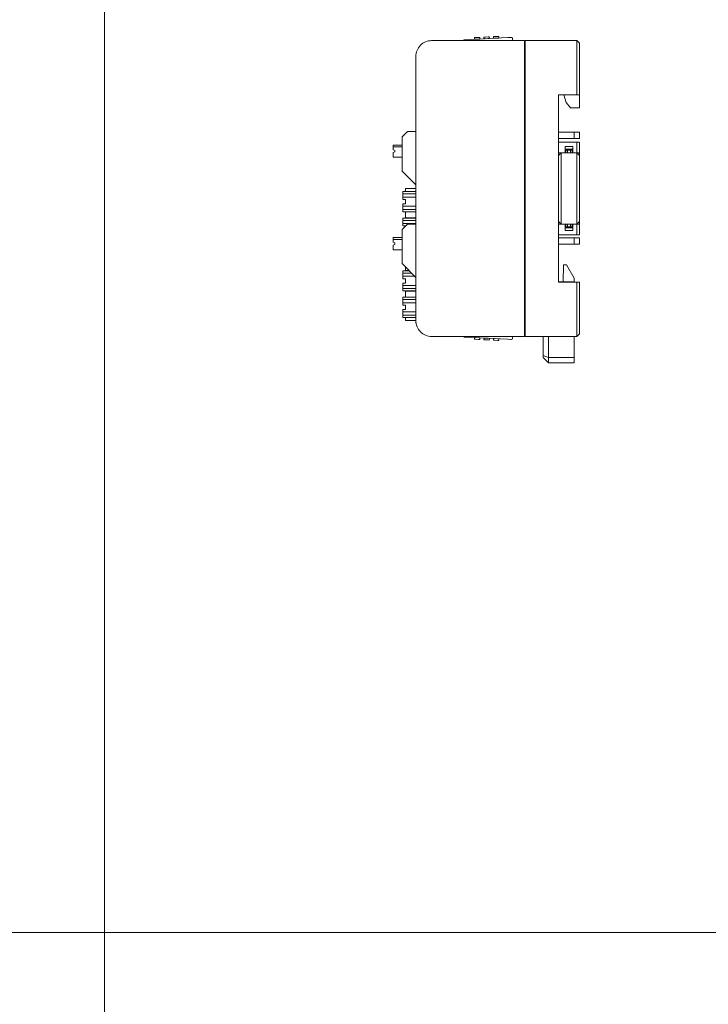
# Model space of a CAD drawing. Header units: millimetres. Extents: x -1114 to 1396, y -630 to 631.
# Tile 268 of 656: x -698 to -568, y 316 to 502. Entities that reach past the tile are written whole.
import ezdxf

# ---------------------------------------------------------------- set-up
doc = ezdxf.new("R2010")
doc.units = ezdxf.units.MM
doc.header["$MEASUREMENT"] = 0

msp = doc.modelspace()

# ---------------------------------------------------------------- linework, layer by layer
at = {"lineweight": 18}
for points, knots in [([(1038.9843, -629.7647), (1038.9843, -629.7647), (-1111.4882, -629.7647), (-1111.4882, -629.7647), (-1111.4882, -629.7647), (-1111.4882, -629.7647), (-1111.4882, 630.7883), (-1111.4882, 630.7883), (-1111.4882, 630.7883), (-1111.4882, 630.7883), (1038.9843, 630.7883), (1038.9843, 630.7883)], [0, 0, 0, 0, 0.33333333, 0.33333333, 0.33333333, 0.33333333, 0.66666667, 0.66666667, 0.66666667, 0.66666667, 1, 1, 1, 1]), ([(-620.0763, 497.9363), (-620.8719, 497.9363), (-621.635, 497.6202), (-622.1976, 497.0576), (-622.1976, 497.0576), (-622.7602, 496.495), (-623.0763, 495.7319), (-623.0763, 494.9363)], [0, 0, 0, 0, 0.5, 0.5, 0.5, 0.5, 1, 1, 1, 1]), ([(-620.0763, 497.9363), (-620.8719, 497.9363), (-621.635, 497.6202), (-622.1976, 497.0576), (-622.1976, 497.0576), (-622.7602, 496.495), (-623.0763, 495.7319), (-623.0763, 494.9363)], [0, 0, 0, 0, 0.5, 0.5, 0.5, 0.5, 1, 1, 1, 1]), ([(-613.8875, 498.0851), (-613.8882, 498.0848), (-613.8888, 498.0844), (-613.8907, 498.0834), (-613.8907, 498.0834), (-613.8927, 498.0822), (-613.896, 498.0803), (-613.9002, 498.078), (-613.9002, 498.078), (-613.9046, 498.0755), (-613.9099, 498.0724), (-613.9159, 498.069), (-613.9159, 498.069), (-613.9239, 498.0645), (-613.933, 498.0594), (-613.9428, 498.0538), (-613.9428, 498.0538), (-613.9538, 498.0475), (-613.9657, 498.0408), (-613.9781, 498.0338), (-613.9781, 498.0338), (-614.0247, 498.0073), (-614.0782, 497.977), (-614.1329, 497.946), (-614.1329, 497.946), (-614.1384, 497.9428), (-614.144, 497.9397), (-614.1496, 497.9365)], [0, 0, 0, 0, 0.14285714, 0.14285714, 0.14285714, 0.14285714, 0.28571429, 0.28571429, 0.28571429, 0.28571429, 0.42857143, 0.42857143, 0.42857143, 0.42857143, 0.57142857, 0.57142857, 0.57142857, 0.57142857, 0.71428571, 0.71428571, 0.71428571, 0.71428571, 0.85714286, 0.85714286, 0.85714286, 0.85714286, 1, 1, 1, 1]), ([(-614.1483, 497.9372), (-614.1438, 497.9397), (-614.1392, 497.9423), (-614.1347, 497.9449), (-614.1347, 497.9449), (-614.1211, 497.9526), (-614.1076, 497.9603), (-614.0941, 497.9679), (-614.0941, 497.9679), (-614.0806, 497.9756), (-614.0672, 497.9832), (-614.0541, 497.9906), (-614.0541, 497.9906), (-614.0409, 497.9981), (-614.028, 498.0054), (-614.0154, 498.0126), (-614.0154, 498.0126), (-614.0028, 498.0197), (-613.9904, 498.0267), (-613.9786, 498.0334), (-613.9786, 498.0334), (-613.9668, 498.0401), (-613.9555, 498.0465), (-613.945, 498.0525), (-613.945, 498.0525), (-613.9397, 498.0555), (-613.9346, 498.0584), (-613.9298, 498.0611), (-613.9298, 498.0611), (-613.9249, 498.0639), (-613.9203, 498.0665), (-613.916, 498.0689), (-613.916, 498.0689), (-613.9118, 498.0713), (-613.9079, 498.0736), (-613.9044, 498.0755), (-613.9044, 498.0755), (-613.9009, 498.0775), (-613.8978, 498.0793), (-613.8953, 498.0807), (-613.8953, 498.0807), (-613.8928, 498.0821), (-613.8908, 498.0832), (-613.8895, 498.084), (-613.8895, 498.084), (-613.8882, 498.0847), (-613.8874, 498.0851), (-613.8875, 498.0851)], [0, 0, 0, 0, 0.08333333, 0.08333333, 0.08333333, 0.08333333, 0.16666667, 0.16666667, 0.16666667, 0.16666667, 0.25, 0.25, 0.25, 0.25, 0.33333333, 0.33333333, 0.33333333, 0.33333333, 0.41666667, 0.41666667, 0.41666667, 0.41666667, 0.5, 0.5, 0.5, 0.5, 0.58333333, 0.58333333, 0.58333333, 0.58333333, 0.66666667, 0.66666667, 0.66666667, 0.66666667, 0.75, 0.75, 0.75, 0.75, 0.83333333, 0.83333333, 0.83333333, 0.83333333, 0.91666667, 0.91666667, 0.91666667, 0.91666667, 1, 1, 1, 1]), ([(-604.7424, 498.2641), (-604.7466, 498.3435), (-604.7821, 498.4181), (-604.8413, 498.4713), (-604.8413, 498.4713), (-604.9004, 498.5245), (-604.9783, 498.5521), (-605.0577, 498.548)], [0, 0, 0, 0, 0.5, 0.5, 0.5, 0.5, 1, 1, 1, 1]), ([(-604.7424, 498.2641), (-604.7466, 498.3435), (-604.7821, 498.4181), (-604.8413, 498.4713), (-604.8413, 498.4713), (-604.9004, 498.5245), (-604.9783, 498.5521), (-605.0577, 498.548)], [0, 0, 0, 0, 0.5, 0.5, 0.5, 0.5, 1, 1, 1, 1]), ([(-623.0763, 444.9363), (-623.0763, 444.1406), (-622.7602, 443.3775), (-622.1976, 442.8149), (-622.1976, 442.8149), (-621.635, 442.2523), (-620.8719, 441.9363), (-620.0763, 441.9363)], [0, 0, 0, 0, 0.5, 0.5, 0.5, 0.5, 1, 1, 1, 1]), ([(-623.0763, 444.9363), (-623.0763, 444.1406), (-622.7602, 443.3775), (-622.1976, 442.8149), (-622.1976, 442.8149), (-621.635, 442.2523), (-620.8719, 441.9363), (-620.0763, 441.9363)], [0, 0, 0, 0, 0.5, 0.5, 0.5, 0.5, 1, 1, 1, 1]), ([(-623.0293, 444.4075), (-623.0371, 444.4511), (-623.044, 444.4949), (-623.0498, 444.5388), (-623.0498, 444.5388), (-623.0557, 444.5827), (-623.0606, 444.6268), (-623.0645, 444.6709), (-623.0645, 444.6709), (-623.0723, 444.7591), (-623.0763, 444.8476), (-623.0763, 444.9362)], [0, 0, 0, 0, 0.33333333, 0.33333333, 0.33333333, 0.33333333, 0.66666667, 0.66666667, 0.66666667, 0.66666667, 1, 1, 1, 1]), ([(-613.8875, 441.8306), (-613.8874, 441.8306), (-613.8902, 441.8321), (-613.8952, 441.835), (-613.8952, 441.835), (-613.9003, 441.8379), (-613.9074, 441.8419), (-613.9159, 441.8467), (-613.9159, 441.8467), (-613.9201, 441.8491), (-613.9247, 441.8517), (-613.9295, 441.8545), (-613.9295, 441.8545), (-613.9344, 441.8572), (-613.9394, 441.8601), (-613.9447, 441.863), (-613.9447, 441.863), (-613.9551, 441.869), (-613.9664, 441.8754), (-613.9782, 441.8821), (-613.9782, 441.8821), (-613.99, 441.8888), (-614.0023, 441.8957), (-614.0148, 441.9028), (-614.0148, 441.9028), (-614.0273, 441.9099), (-614.0401, 441.9172), (-614.0531, 441.9245), (-614.0531, 441.9245), (-614.0598, 441.9283), (-614.0666, 441.9322), (-614.0734, 441.9361)], [0, 0, 0, 0, 0.125, 0.125, 0.125, 0.125, 0.25, 0.25, 0.25, 0.25, 0.375, 0.375, 0.375, 0.375, 0.5, 0.5, 0.5, 0.5, 0.625, 0.625, 0.625, 0.625, 0.75, 0.75, 0.75, 0.75, 0.875, 0.875, 0.875, 0.875, 1, 1, 1, 1]), ([(-614.0715, 441.9349), (-614.0389, 441.9164), (-614.0075, 441.8987), (-613.9788, 441.8824), (-613.9788, 441.8824), (-613.9663, 441.8753), (-613.9543, 441.8685), (-613.9432, 441.8622), (-613.9432, 441.8622), (-613.9334, 441.8566), (-613.9242, 441.8514), (-613.9161, 441.8468), (-613.9161, 441.8468), (-613.9071, 441.8417), (-613.8993, 441.8372), (-613.8947, 441.8346), (-613.8947, 441.8346), (-613.8905, 441.8323), (-613.889, 441.8314), (-613.8875, 441.8306)], [0, 0, 0, 0, 0.2, 0.2, 0.2, 0.2, 0.4, 0.4, 0.4, 0.4, 0.6, 0.6, 0.6, 0.6, 0.8, 0.8, 0.8, 0.8, 1, 1, 1, 1]), ([(-605.0577, 441.3678), (-604.9783, 441.3636), (-604.9004, 441.3912), (-604.8413, 441.4444), (-604.8413, 441.4444), (-604.7821, 441.4977), (-604.7466, 441.5722), (-604.7424, 441.6517)], [0, 0, 0, 0, 0.5, 0.5, 0.5, 0.5, 1, 1, 1, 1]), ([(-605.0577, 441.3678), (-604.9783, 441.3636), (-604.9004, 441.3912), (-604.8413, 441.4444), (-604.8413, 441.4444), (-604.7821, 441.4977), (-604.7466, 441.5722), (-604.7424, 441.6517)], [0, 0, 0, 0, 0.5, 0.5, 0.5, 0.5, 1, 1, 1, 1])]:
    msp.add_open_spline(points, degree=3, knots=knots, dxfattribs=at)
for points in [[(-682.0041, 630.2765), (-682.0041, 630.2765), (-682.0041, -630.2765), (-682.0041, -630.2765)], [(-620.0763, 497.9363), (-620.0763, 497.9363), (-602.4816, 497.9363), (-602.4816, 497.9363)], [(-605.6569, 498.5165), (-605.6569, 498.5165), (-613.8876, 498.0851), (-613.8876, 498.0851)], [(-613.8875, 498.0851), (-613.8875, 498.0851), (-613.8876, 498.0851), (-613.8876, 498.0851)], [(-613.8875, 498.0851), (-613.8875, 498.0851), (-605.6569, 498.5165), (-605.6569, 498.5165)], [(-611.7798, 498.5146), (-611.7798, 498.5146), (-611.9796, 498.5042), (-611.9796, 498.5042)], [(-611.9629, 498.186), (-611.9629, 498.186), (-611.9796, 498.5042), (-611.9796, 498.5042)], [(-611.9629, 498.186), (-611.9629, 498.186), (-611.9796, 498.5042), (-611.9796, 498.5042)], [(-611.9629, 498.186), (-611.9629, 498.186), (-611.7631, 498.1965), (-611.7631, 498.1965)], [(-611.9629, 498.186), (-611.9629, 498.186), (-611.9629, 498.186), (-611.9629, 498.186)], [(-611.1806, 498.546), (-611.1806, 498.546), (-611.7798, 498.5146), (-611.7798, 498.5146)], [(-611.7631, 498.1965), (-611.7631, 498.1965), (-611.164, 498.2279), (-611.164, 498.2279)], [(-610.9809, 498.5565), (-610.9809, 498.5565), (-611.1806, 498.546), (-611.1806, 498.546)], [(-611.164, 498.2279), (-611.164, 498.2279), (-610.9642, 498.2384), (-610.9642, 498.2384)], [(-610.9809, 498.5565), (-610.9809, 498.5565), (-610.9642, 498.2384), (-610.9642, 498.2384)], [(-610.9642, 498.2384), (-610.9642, 498.2384), (-610.9642, 498.2384), (-610.9642, 498.2384)], [(-609.9729, 498.6093), (-609.9729, 498.6093), (-610.1726, 498.5989), (-610.1726, 498.5989)], [(-610.1559, 498.2807), (-610.1559, 498.2807), (-610.1726, 498.5989), (-610.1726, 498.5989)], [(-610.1559, 498.2807), (-610.1559, 498.2807), (-610.1726, 498.5989), (-610.1726, 498.5989)], [(-610.1559, 498.2807), (-610.1559, 498.2807), (-609.9562, 498.2912), (-609.9562, 498.2912)], [(-610.1559, 498.2807), (-610.1559, 498.2807), (-610.1559, 498.2807), (-610.1559, 498.2807)], [(-609.3737, 498.6407), (-609.3737, 498.6407), (-609.9729, 498.6093), (-609.9729, 498.6093)], [(-609.9562, 498.2912), (-609.9562, 498.2912), (-609.357, 498.3226), (-609.357, 498.3226)], [(-609.174, 498.6512), (-609.174, 498.6512), (-609.3737, 498.6407), (-609.3737, 498.6407)], [(-609.1573, 498.3331), (-609.1573, 498.3331), (-609.357, 498.3226), (-609.357, 498.3226)], [(-609.174, 498.6512), (-609.174, 498.6512), (-609.1573, 498.3331), (-609.1573, 498.3331)], [(-609.1573, 498.3331), (-609.1573, 498.3331), (-609.1573, 498.3331), (-609.1573, 498.3331)], [(-608.1659, 498.704), (-608.1659, 498.704), (-608.3657, 498.6936), (-608.3657, 498.6936)], [(-608.349, 498.3754), (-608.349, 498.3754), (-608.3657, 498.6936), (-608.3657, 498.6936)], [(-608.349, 498.3754), (-608.349, 498.3754), (-608.3657, 498.6936), (-608.3657, 498.6936)], [(-608.349, 498.3754), (-608.349, 498.3754), (-608.1493, 498.3859), (-608.1493, 498.3859)], [(-608.349, 498.3754), (-608.349, 498.3754), (-608.349, 498.3754), (-608.349, 498.3754)], [(-607.5667, 498.7354), (-607.5667, 498.7354), (-608.1659, 498.704), (-608.1659, 498.704)], [(-608.1493, 498.3859), (-608.1493, 498.3859), (-607.5501, 498.4173), (-607.5501, 498.4173)], [(-607.367, 498.7459), (-607.367, 498.7459), (-607.5667, 498.7354), (-607.5667, 498.7354)], [(-607.3504, 498.4278), (-607.3504, 498.4278), (-607.5501, 498.4173), (-607.5501, 498.4173)], [(-607.367, 498.7459), (-607.367, 498.7459), (-607.3504, 498.4278), (-607.3504, 498.4278)], [(-607.3504, 498.4278), (-607.3504, 498.4278), (-607.3504, 498.4278), (-607.3504, 498.4278)], [(-605.0577, 498.548), (-605.0577, 498.548), (-605.6569, 498.5165), (-605.6569, 498.5165)], [(-605.0577, 498.548), (-605.0577, 498.548), (-605.6569, 498.5165), (-605.6569, 498.5165)], [(-604.7424, 498.2641), (-604.7424, 498.2641), (-604.7252, 497.9363), (-604.7252, 497.9363)], [(-604.7424, 498.2641), (-604.7424, 498.2641), (-604.7424, 498.2641), (-604.7424, 498.2641)], [(-604.7424, 498.2641), (-604.7424, 498.2641), (-604.7252, 497.9363), (-604.7252, 497.9363)], [(-604.7424, 498.2641), (-604.7424, 498.2641), (-604.7424, 498.2641), (-604.7424, 498.2641)], [(-602.4816, 497.9363), (-602.4816, 497.9363), (-602.4816, 497.4363), (-602.4816, 497.4363)], [(-602.3816, 497.9363), (-602.3816, 497.9363), (-592.5763, 497.9363), (-592.5763, 497.9363)], [(-602.3816, 497.9363), (-602.3816, 497.9363), (-592.5763, 497.9363), (-592.5763, 497.9363)], [(-602.3816, 497.4363), (-602.3816, 497.4363), (-602.3816, 497.9363), (-602.3816, 497.9363)], [(-592.0763, 497.4363), (-592.0763, 497.4363), (-592.5763, 497.9363), (-592.5763, 497.9363)], [(-592.5763, 497.4363), (-592.5763, 497.4363), (-592.5763, 497.9363), (-592.5763, 497.9363)], [(-602.3816, 496.1363), (-602.3816, 496.1363), (-602.4817, 496.1363), (-602.4817, 496.1363)], [(-602.4816, 442.4363), (-602.4816, 442.4363), (-602.4816, 497.4363), (-602.4816, 497.4363)], [(-602.3816, 496.9642), (-602.3816, 496.9642), (-602.4815, 496.959), (-602.4815, 496.959)], [(-602.3816, 442.4363), (-602.3816, 442.4363), (-602.3816, 497.4363), (-602.3816, 497.4363)], [(-592.5763, 487.6863), (-592.5763, 487.6863), (-592.5763, 497.4363), (-592.5763, 497.4363)], [(-592.0763, 497.4363), (-592.0763, 497.4363), (-592.0763, 487.6863), (-592.0763, 487.6863)], [(-623.0763, 444.9363), (-623.0763, 444.9363), (-623.0763, 494.9363), (-623.0763, 494.9363)], [(-623.0763, 444.9363), (-623.0763, 444.9363), (-623.0763, 494.9363), (-623.0763, 494.9363)], [(-596.0763, 452.1863), (-596.0763, 452.1863), (-596.0763, 487.6863), (-596.0763, 487.6863)], [(-596.0763, 487.6863), (-596.0763, 487.6863), (-592.5763, 487.6863), (-592.5763, 487.6863)], [(-595.0763, 487.6863), (-595.0763, 487.6863), (-594.5903, 486.2284), (-594.5903, 486.2284)], [(-592.0763, 487.6863), (-592.0763, 487.6863), (-592.5763, 487.6863), (-592.5763, 487.6863)], [(-592.0763, 485.2284), (-592.0763, 485.2284), (-592.0763, 487.6863), (-592.0763, 487.6863)], [(-594.5903, 486.2284), (-594.5903, 486.2284), (-593.7903, 485.2284), (-593.7903, 485.2284)], [(-593.7903, 485.2284), (-593.7903, 485.2284), (-592.0763, 485.2284), (-592.0763, 485.2284)], [(-625.6184, 479.7571), (-625.6502, 479.7252), (-625.6682, 479.682), (-625.6682, 479.6369)], [(-625.6682, 473.2777), (-625.6682, 473.2777), (-625.6682, 479.6369), (-625.6682, 479.6369)], [(-625.6184, 479.7571), (-625.6184, 479.7571), (-624.7179, 480.6575), (-624.7179, 480.6575)], [(-624.5977, 480.7073), (-624.6428, 480.7073), (-624.6861, 480.6894), (-624.7179, 480.6575)], [(-624.5977, 480.7073), (-624.5977, 480.7073), (-623.0761, 480.7073), (-623.0761, 480.7073)], [(-593.0763, 480.5784), (-593.0763, 480.5784), (-596.0763, 480.5784), (-596.0763, 480.5784)], [(-593.0763, 479.3784), (-593.0763, 479.3784), (-596.0763, 479.3784), (-596.0763, 479.3784)], [(-593.0763, 480.5784), (-593.0763, 480.5784), (-592.0763, 480.5784), (-592.0763, 480.5784)], [(-593.0763, 479.3784), (-593.0763, 479.3784), (-593.0763, 480.5784), (-593.0763, 480.5784)], [(-592.0763, 479.3784), (-592.0763, 479.3784), (-593.0763, 479.3784), (-593.0763, 479.3784)], [(-592.0763, 480.5784), (-592.0763, 480.5784), (-592.0763, 479.3784), (-592.0763, 479.3784)], [(-627.3682, 477.8073), (-627.3682, 477.8073), (-627.3682, 478.1573), (-627.3682, 478.1573)], [(-627.3682, 478.1573), (-627.3682, 478.1573), (-625.6682, 478.1573), (-625.6682, 478.1573)], [(-625.6682, 477.8073), (-625.6682, 477.8073), (-627.3682, 477.8073), (-627.3682, 477.8073)], [(-627.3682, 477.2665), (-627.3682, 477.2665), (-627.3682, 477.8073), (-627.3682, 477.8073)], [(-627.3682, 477.2665), (-627.3682, 477.2665), (-627.0682, 477.1573), (-627.0682, 477.1573)], [(-627.0682, 477.1573), (-627.0682, 477.1573), (-627.0682, 476.8573), (-627.0682, 476.8573)], [(-596.0763, 478.6863), (-596.0763, 478.6863), (-592.5763, 478.6863), (-592.5763, 478.6863)], [(-594.7763, 477.8863), (-594.7763, 477.8863), (-594.7763, 476.6863), (-594.7763, 476.6863)], [(-594.7763, 477.8863), (-594.7763, 477.8863), (-593.3763, 477.8863), (-593.3763, 477.8863)], [(-593.3763, 477.3863), (-593.3763, 477.3863), (-594.7763, 477.3863), (-594.7763, 477.3863)], [(-594.3763, 477.1863), (-594.3763, 477.1863), (-594.6763, 477.1863), (-594.6763, 477.1863)], [(-594.6763, 477.1863), (-594.6763, 477.1863), (-594.6763, 476.6863), (-594.6763, 476.6863)], [(-594.3763, 477.1863), (-594.3763, 477.1863), (-593.7763, 477.1863), (-593.7763, 477.1863)], [(-594.3763, 476.6863), (-594.3763, 476.6863), (-594.3763, 477.1863), (-594.3763, 477.1863)], [(-593.4763, 477.1863), (-593.4763, 477.1863), (-593.7763, 477.1863), (-593.7763, 477.1863)], [(-593.7763, 477.1863), (-593.7763, 477.1863), (-593.7763, 476.6863), (-593.7763, 476.6863)], [(-593.4763, 476.6863), (-593.4763, 476.6863), (-593.4763, 477.1863), (-593.4763, 477.1863)], [(-593.3763, 477.8863), (-593.3763, 477.8863), (-593.3763, 476.6863), (-593.3763, 476.6863)], [(-592.5763, 478.6863), (-592.5763, 478.6863), (-592.0763, 478.6863), (-592.0763, 478.6863)], [(-592.5763, 476.6863), (-592.5763, 476.6863), (-592.5763, 478.6863), (-592.5763, 478.6863)], [(-592.0763, 478.6863), (-592.0763, 478.6863), (-592.0763, 476.6863), (-592.0763, 476.6863)], [(-627.0682, 476.8573), (-627.0682, 476.8573), (-627.3682, 476.7481), (-627.3682, 476.7481)], [(-627.3682, 476.7481), (-627.3682, 476.7481), (-627.3682, 475.8573), (-627.3682, 475.8573)], [(-625.6682, 475.8573), (-625.6682, 475.8573), (-627.3682, 475.8573), (-627.3682, 475.8573)], [(-596.0763, 476.1863), (-596.0763, 476.1863), (-595.5763, 476.6863), (-595.5763, 476.6863)], [(-596.0763, 476.1863), (-596.0763, 476.1863), (-595.5763, 476.6863), (-595.5763, 476.6863)], [(-596.0763, 476.6863), (-596.0763, 476.6863), (-594.7763, 476.6863), (-594.7763, 476.6863)], [(-595.5768, 476.6858), (-595.5768, 476.6858), (-595.5778, 476.6858), (-595.5778, 476.6858)], [(-595.5763, 473.6863), (-595.5763, 473.6863), (-595.5763, 476.6863), (-595.5763, 476.6863)], [(-593.3763, 476.6863), (-593.3763, 476.6863), (-594.7763, 476.6863), (-594.7763, 476.6863)], [(-593.3763, 476.6863), (-593.3763, 476.6863), (-594.7763, 476.6863), (-594.7763, 476.6863)], [(-593.3763, 476.6863), (-593.3763, 476.6863), (-592.5763, 476.6863), (-592.5763, 476.6863)], [(-592.5763, 476.6863), (-592.5763, 476.6863), (-592.0763, 476.1863), (-592.0763, 476.1863)], [(-592.0763, 476.1863), (-592.0763, 476.1863), (-592.5763, 476.6863), (-592.5763, 476.6863)], [(-592.5763, 476.6863), (-592.5763, 476.6863), (-592.5763, 473.6863), (-592.5763, 473.6863)], [(-592.0763, 476.6863), (-592.0763, 476.6863), (-592.5763, 476.6863), (-592.5763, 476.6863)], [(-592.0763, 476.1863), (-592.0763, 476.1863), (-592.0763, 476.6863), (-592.0763, 476.6863)], [(-592.0763, 473.6863), (-592.0763, 473.6863), (-592.0763, 476.1863), (-592.0763, 476.1863)], [(-595.5763, 466.1863), (-595.5763, 466.1863), (-595.5763, 473.6863), (-595.5763, 473.6863)], [(-592.5763, 473.6863), (-592.5763, 473.6863), (-592.5763, 466.1863), (-592.5763, 466.1863)], [(-592.0763, 466.1863), (-592.0763, 466.1863), (-592.0763, 473.6863), (-592.0763, 473.6863)], [(-625.6682, 473.2777), (-625.6682, 473.2326), (-625.6502, 473.1894), (-625.6184, 473.1575)], [(-623.0763, 470.6154), (-623.0763, 470.6154), (-625.6184, 473.1575), (-625.6184, 473.1575)], [(-625.0549, 469.9516), (-625.0549, 469.9516), (-625.0549, 469.4016), (-625.0549, 469.4016)], [(-625.0549, 469.9516), (-625.0549, 469.9516), (-624.9745, 469.9516), (-624.9745, 469.9516)], [(-625.0549, 469.4016), (-625.0549, 469.4016), (-625.0549, 469.9516), (-625.0549, 469.9516)], [(-624.9745, 469.9516), (-624.9745, 469.9516), (-623.079, 469.9516), (-623.079, 469.9516)], [(-623.079, 469.9516), (-623.079, 469.9516), (-623.0763, 469.9516), (-623.0763, 469.9516)], [(-623.0763, 469.3516), (-623.0763, 469.3516), (-625.5049, 469.3516), (-625.5049, 469.3516)], [(-625.5049, 469.0977), (-625.5049, 469.0977), (-625.5049, 469.3516), (-625.5049, 469.3516)], [(-625.5049, 468.7763), (-625.5049, 468.7763), (-625.5049, 469.0977), (-625.5049, 469.0977)], [(-623.0763, 468.9157), (-623.0763, 468.9157), (-625.5049, 468.9157), (-625.5049, 468.9157)], [(-625.5049, 468.7763), (-625.5049, 468.7763), (-625.5049, 468.4592), (-625.5049, 468.4592)], [(-625.5049, 468.1378), (-625.5049, 468.1378), (-625.5049, 468.4592), (-625.5049, 468.4592)], [(-625.5049, 468.3198), (-625.5049, 468.3198), (-623.0763, 468.3198), (-623.0763, 468.3198)], [(-625.5049, 468.1378), (-625.5049, 468.1378), (-625.5049, 467.8516), (-625.5049, 467.8516)], [(-625.0049, 467.8516), (-625.0049, 467.8516), (-625.5049, 467.8516), (-625.5049, 467.8516)], [(-624.9745, 469.4016), (-624.9745, 469.4016), (-625.0549, 469.4016), (-625.0549, 469.4016)], [(-625.0049, 467.0516), (-625.0049, 467.0516), (-625.0049, 467.8516), (-625.0049, 467.8516)], [(-624.9745, 469.4016), (-624.9745, 469.4016), (-623.0763, 469.4016), (-623.0763, 469.4016)], [(-623.0763, 469.5547), (-623.0763, 469.5547), (-623.079, 469.5547), (-623.079, 469.5547)], [(-625.5049, 467.0516), (-625.5049, 467.0516), (-625.5049, 466.7654), (-625.5049, 466.7654)], [(-625.0049, 467.0516), (-625.0049, 467.0516), (-625.5049, 467.0516), (-625.5049, 467.0516)], [(-625.5049, 466.444), (-625.5049, 466.444), (-625.5049, 466.7654), (-625.5049, 466.7654)], [(-623.0763, 466.5834), (-623.0763, 466.5834), (-625.5049, 466.5834), (-625.5049, 466.5834)], [(-625.5049, 466.444), (-625.5049, 466.444), (-625.5049, 466.1269), (-625.5049, 466.1269)], [(-625.5049, 465.8055), (-625.5049, 465.8055), (-625.5049, 466.1269), (-625.5049, 466.1269)], [(-625.5049, 465.9875), (-625.5049, 465.9875), (-623.0763, 465.9875), (-623.0763, 465.9875)], [(-595.5763, 463.1863), (-595.5763, 463.1863), (-595.5763, 466.1863), (-595.5763, 466.1863)], [(-592.5763, 466.1863), (-592.5763, 466.1863), (-592.5763, 463.1863), (-592.5763, 463.1863)], [(-592.0763, 463.6863), (-592.0763, 463.6863), (-592.0763, 466.1863), (-592.0763, 466.1863)], [(-625.5049, 465.5516), (-625.5049, 465.5516), (-625.5049, 465.8055), (-625.5049, 465.8055)], [(-623.0763, 465.5516), (-623.0763, 465.5516), (-625.5049, 465.5516), (-625.5049, 465.5516)], [(-623.0763, 464.3516), (-623.0763, 464.3516), (-625.5049, 464.3516), (-625.5049, 464.3516)], [(-625.5049, 464.0977), (-625.5049, 464.0977), (-625.5049, 464.3516), (-625.5049, 464.3516)], [(-625.5049, 463.7763), (-625.5049, 463.7763), (-625.5049, 464.0977), (-625.5049, 464.0977)], [(-625.0549, 465.5016), (-625.0549, 465.5016), (-625.0549, 464.4016), (-625.0549, 464.4016)], [(-625.0549, 465.5016), (-625.0549, 465.5016), (-624.9745, 465.5016), (-624.9745, 465.5016)], [(-625.0549, 464.4016), (-625.0549, 464.4016), (-625.0549, 465.5016), (-625.0549, 465.5016)], [(-624.9745, 464.4016), (-624.9745, 464.4016), (-625.0549, 464.4016), (-625.0549, 464.4016)], [(-623.1353, 465.5016), (-623.1353, 465.5016), (-624.9745, 465.5016), (-624.9745, 465.5016)], [(-624.9745, 464.4016), (-624.9745, 464.4016), (-623.0763, 464.4016), (-623.0763, 464.4016)], [(-623.1353, 465.5016), (-623.1353, 465.5016), (-623.0753, 465.5016), (-623.0753, 465.5016)], [(-623.0763, 464.9516), (-623.0763, 464.9516), (-623.1353, 464.9516), (-623.1353, 464.9516)], [(-623.0763, 464.5547), (-623.0763, 464.5547), (-623.079, 464.5547), (-623.079, 464.5547)], [(-625.6184, 462.2571), (-625.6502, 462.2252), (-625.6682, 462.182), (-625.6682, 462.1369)], [(-625.6184, 462.2571), (-625.6184, 462.2571), (-624.7179, 463.1575), (-624.7179, 463.1575)], [(-623.0763, 463.9157), (-623.0763, 463.9157), (-625.5049, 463.9157), (-625.5049, 463.9157)], [(-625.5049, 463.7763), (-625.5049, 463.7763), (-625.5049, 463.4592), (-625.5049, 463.4592)], [(-625.5049, 463.1378), (-625.5049, 463.1378), (-625.5049, 463.4592), (-625.5049, 463.4592)], [(-625.5049, 463.3198), (-625.5049, 463.3198), (-623.0763, 463.3198), (-623.0763, 463.3198)], [(-625.5049, 463.1378), (-625.5049, 463.1378), (-625.5049, 462.8516), (-625.5049, 462.8516)], [(-625.0239, 462.8516), (-625.0239, 462.8516), (-625.5049, 462.8516), (-625.5049, 462.8516)], [(-624.5977, 463.2073), (-624.6428, 463.2073), (-624.6861, 463.1894), (-624.7179, 463.1575)], [(-624.5977, 463.2073), (-624.5977, 463.2073), (-623.0761, 463.2073), (-623.0761, 463.2073)], [(-596.0763, 463.6863), (-596.0763, 463.6863), (-595.5763, 463.1863), (-595.5763, 463.1863)], [(-596.0763, 463.1863), (-596.0763, 463.1863), (-594.7763, 463.1863), (-594.7763, 463.1863)], [(-593.3763, 463.1863), (-593.3763, 463.1863), (-594.7763, 463.1863), (-594.7763, 463.1863)], [(-594.7763, 461.9863), (-594.7763, 461.9863), (-594.7763, 463.1863), (-594.7763, 463.1863)], [(-594.7763, 462.4863), (-594.7763, 462.4863), (-593.3763, 462.4863), (-593.3763, 462.4863)], [(-594.6763, 463.1863), (-594.6763, 463.1863), (-594.6763, 462.6863), (-594.6763, 462.6863)], [(-594.6763, 462.6863), (-594.6763, 462.6863), (-594.3763, 462.6863), (-594.3763, 462.6863)], [(-594.3763, 462.6863), (-594.3763, 462.6863), (-594.3763, 463.1863), (-594.3763, 463.1863)], [(-594.3763, 462.6863), (-594.3763, 462.6863), (-593.7763, 462.6863), (-593.7763, 462.6863)], [(-593.7763, 463.1863), (-593.7763, 463.1863), (-593.7763, 462.6863), (-593.7763, 462.6863)], [(-593.7763, 462.6863), (-593.7763, 462.6863), (-593.4763, 462.6863), (-593.4763, 462.6863)], [(-593.4763, 462.6863), (-593.4763, 462.6863), (-593.4763, 463.1863), (-593.4763, 463.1863)], [(-593.3763, 463.1863), (-593.3763, 463.1863), (-592.5763, 463.1863), (-592.5763, 463.1863)], [(-593.3763, 461.9863), (-593.3763, 461.9863), (-593.3763, 463.1863), (-593.3763, 463.1863)], [(-592.0763, 463.6863), (-592.0763, 463.6863), (-592.5763, 463.1863), (-592.5763, 463.1863)], [(-592.0763, 463.6863), (-592.0763, 463.6863), (-592.5763, 463.1863), (-592.5763, 463.1863)], [(-592.5763, 463.1863), (-592.5763, 463.1863), (-592.0763, 463.1863), (-592.0763, 463.1863)], [(-592.5763, 461.1863), (-592.5763, 461.1863), (-592.5763, 463.1863), (-592.5763, 463.1863)], [(-592.5758, 463.1868), (-592.5758, 463.1868), (-592.5747, 463.1868), (-592.5747, 463.1868)], [(-592.0763, 463.6863), (-592.0763, 463.6863), (-592.0763, 463.1862), (-592.0763, 463.1862)], [(-592.0763, 463.1863), (-592.0763, 463.1863), (-592.0763, 461.1863), (-592.0763, 461.1863)], [(-627.3682, 460.3073), (-627.3682, 460.3073), (-627.3682, 460.6573), (-627.3682, 460.6573)], [(-627.3682, 460.6573), (-627.3682, 460.6573), (-625.6682, 460.6573), (-625.6682, 460.6573)], [(-625.6682, 455.7777), (-625.6682, 455.7777), (-625.6682, 462.1369), (-625.6682, 462.1369)], [(-596.0763, 461.1863), (-596.0763, 461.1863), (-592.5763, 461.1863), (-592.5763, 461.1863)], [(-593.0763, 460.5784), (-593.0763, 460.5784), (-596.0763, 460.5784), (-596.0763, 460.5784)], [(-593.3763, 461.9863), (-593.3763, 461.9863), (-594.7763, 461.9863), (-594.7763, 461.9863)], [(-593.0763, 460.5784), (-593.0763, 460.5784), (-592.0763, 460.5784), (-592.0763, 460.5784)], [(-593.0763, 459.3784), (-593.0763, 459.3784), (-593.0763, 460.5784), (-593.0763, 460.5784)], [(-592.0763, 461.1863), (-592.0763, 461.1863), (-592.5763, 461.1863), (-592.5763, 461.1863)], [(-592.0763, 460.5784), (-592.0763, 460.5784), (-592.0763, 459.3784), (-592.0763, 459.3784)], [(-625.6682, 460.3073), (-625.6682, 460.3073), (-627.3682, 460.3073), (-627.3682, 460.3073)], [(-627.3682, 459.7665), (-627.3682, 459.7665), (-627.3682, 460.3073), (-627.3682, 460.3073)], [(-627.3682, 459.7665), (-627.3682, 459.7665), (-627.0682, 459.6573), (-627.0682, 459.6573)], [(-627.0682, 459.3573), (-627.0682, 459.3573), (-627.3682, 459.2481), (-627.3682, 459.2481)], [(-627.3682, 459.2481), (-627.3682, 459.2481), (-627.3682, 458.3573), (-627.3682, 458.3573)], [(-627.0682, 459.6573), (-627.0682, 459.6573), (-627.0682, 459.3573), (-627.0682, 459.3573)], [(-593.0763, 459.3784), (-593.0763, 459.3784), (-596.0763, 459.3784), (-596.0763, 459.3784)], [(-592.0763, 459.3784), (-592.0763, 459.3784), (-593.0763, 459.3784), (-593.0763, 459.3784)], [(-625.6682, 458.3573), (-625.6682, 458.3573), (-627.3682, 458.3573), (-627.3682, 458.3573)], [(-625.6682, 455.7777), (-625.6682, 455.7326), (-625.6502, 455.6894), (-625.6184, 455.6575)], [(-623.0763, 453.1154), (-623.0763, 453.1154), (-625.6184, 455.6575), (-625.6184, 455.6575)], [(-625.0549, 455.094), (-625.0549, 455.094), (-625.0549, 454.4016), (-625.0549, 454.4016)], [(-625.0549, 454.4016), (-625.0549, 454.4016), (-625.0549, 455.094), (-625.0549, 455.094)], [(-595.1763, 452.2863), (-595.1763, 452.2863), (-595.1204, 455.4863), (-595.1204, 455.4863)], [(-595.1204, 455.4863), (-595.1204, 455.4863), (-594.5196, 455.4863), (-594.5196, 455.4863)], [(-594.5196, 455.4863), (-594.5196, 455.4863), (-593.0763, 452.9863), (-593.0763, 452.9863)], [(-624.3124, 454.3516), (-624.3124, 454.3516), (-625.5049, 454.3516), (-625.5049, 454.3516)], [(-625.5049, 454.0977), (-625.5049, 454.0977), (-625.5049, 454.3516), (-625.5049, 454.3516)], [(-625.5049, 453.7763), (-625.5049, 453.7763), (-625.5049, 454.0977), (-625.5049, 454.0977)], [(-623.8765, 453.9157), (-623.8765, 453.9157), (-625.5049, 453.9157), (-625.5049, 453.9157)], [(-625.5049, 453.7763), (-625.5049, 453.7763), (-625.5049, 453.4592), (-625.5049, 453.4592)], [(-625.5049, 453.1378), (-625.5049, 453.1378), (-625.5049, 453.4592), (-625.5049, 453.4592)], [(-625.5049, 453.3198), (-625.5049, 453.3198), (-623.2807, 453.3198), (-623.2807, 453.3198)], [(-625.5049, 453.1378), (-625.5049, 453.1378), (-625.5049, 452.8516), (-625.5049, 452.8516)], [(-624.9745, 454.4016), (-624.9745, 454.4016), (-625.0549, 454.4016), (-625.0549, 454.4016)], [(-624.9745, 454.4016), (-624.9745, 454.4016), (-624.3625, 454.4016), (-624.3625, 454.4016)], [(-593.0763, 452.9863), (-593.0763, 452.9863), (-593.0763, 452.2863), (-593.0763, 452.2863)], [(-625.0049, 452.8516), (-625.0049, 452.8516), (-625.5049, 452.8516), (-625.5049, 452.8516)], [(-625.5049, 452.0516), (-625.5049, 452.0516), (-625.5049, 451.7654), (-625.5049, 451.7654)], [(-625.0049, 452.0516), (-625.0049, 452.0516), (-625.5049, 452.0516), (-625.5049, 452.0516)], [(-625.5049, 451.444), (-625.5049, 451.444), (-625.5049, 451.7654), (-625.5049, 451.7654)], [(-623.0763, 451.5834), (-623.0763, 451.5834), (-625.5049, 451.5834), (-625.5049, 451.5834)], [(-625.5049, 451.444), (-625.5049, 451.444), (-625.5049, 451.1269), (-625.5049, 451.1269)], [(-625.5049, 450.8055), (-625.5049, 450.8055), (-625.5049, 451.1269), (-625.5049, 451.1269)], [(-625.0049, 452.0516), (-625.0049, 452.0516), (-625.0049, 452.8516), (-625.0049, 452.8516)], [(-592.5763, 452.1863), (-592.5763, 452.1863), (-596.0763, 452.1863), (-596.0763, 452.1863)], [(-596.0762, 452.2863), (-596.0762, 452.2863), (-593.0763, 452.2863), (-593.0763, 452.2863)], [(-593.0763, 452.2863), (-593.0763, 452.2863), (-593.0763, 452.1862), (-593.0763, 452.1862)], [(-592.5763, 452.1863), (-592.5763, 452.1863), (-592.0763, 452.1863), (-592.0763, 452.1863)], [(-592.5763, 442.4363), (-592.5763, 442.4363), (-592.5763, 452.1863), (-592.5763, 452.1863)], [(-592.0763, 452.1863), (-592.0763, 452.1863), (-592.0763, 442.4363), (-592.0763, 442.4363)], [(-625.5049, 450.9875), (-625.5049, 450.9875), (-623.0763, 450.9875), (-623.0763, 450.9875)], [(-625.5049, 450.5516), (-625.5049, 450.5516), (-625.5049, 450.8055), (-625.5049, 450.8055)], [(-623.0763, 450.5516), (-623.0763, 450.5516), (-625.5049, 450.5516), (-625.5049, 450.5516)], [(-623.0763, 449.3516), (-623.0763, 449.3516), (-625.5049, 449.3516), (-625.5049, 449.3516)], [(-625.5049, 449.0977), (-625.5049, 449.0977), (-625.5049, 449.3516), (-625.5049, 449.3516)], [(-625.0549, 450.5016), (-625.0549, 450.5016), (-625.0549, 449.4016), (-625.0549, 449.4016)], [(-625.0549, 450.5016), (-625.0549, 450.5016), (-624.9745, 450.5016), (-624.9745, 450.5016)], [(-625.0549, 449.4016), (-625.0549, 449.4016), (-625.0549, 450.5016), (-625.0549, 450.5016)], [(-624.9745, 449.4016), (-624.9745, 449.4016), (-625.0549, 449.4016), (-625.0549, 449.4016)], [(-623.1353, 450.5016), (-623.1353, 450.5016), (-624.9745, 450.5016), (-624.9745, 450.5016)], [(-624.9745, 449.4016), (-624.9745, 449.4016), (-623.0763, 449.4016), (-623.0763, 449.4016)], [(-623.1353, 450.5016), (-623.1353, 450.5016), (-623.0753, 450.5016), (-623.0753, 450.5016)], [(-623.0763, 449.9516), (-623.0763, 449.9516), (-623.1353, 449.9516), (-623.1353, 449.9516)], [(-623.0763, 449.5547), (-623.0763, 449.5547), (-623.079, 449.5547), (-623.079, 449.5547)], [(-625.5049, 448.7763), (-625.5049, 448.7763), (-625.5049, 449.0977), (-625.5049, 449.0977)], [(-623.0763, 448.9157), (-623.0763, 448.9157), (-625.5049, 448.9157), (-625.5049, 448.9157)], [(-625.5049, 448.7763), (-625.5049, 448.7763), (-625.5049, 448.4592), (-625.5049, 448.4592)], [(-625.5049, 448.1378), (-625.5049, 448.1378), (-625.5049, 448.4592), (-625.5049, 448.4592)], [(-625.5049, 448.3198), (-625.5049, 448.3198), (-623.0763, 448.3198), (-623.0763, 448.3198)], [(-625.5049, 448.1378), (-625.5049, 448.1378), (-625.5049, 447.8516), (-625.5049, 447.8516)], [(-625.0049, 447.8516), (-625.0049, 447.8516), (-625.5049, 447.8516), (-625.5049, 447.8516)], [(-625.0049, 447.0516), (-625.0049, 447.0516), (-625.0049, 447.8516), (-625.0049, 447.8516)], [(-625.5049, 447.0516), (-625.5049, 447.0516), (-625.5049, 446.7654), (-625.5049, 446.7654)], [(-625.0049, 447.0516), (-625.0049, 447.0516), (-625.5049, 447.0516), (-625.5049, 447.0516)], [(-625.5049, 446.444), (-625.5049, 446.444), (-625.5049, 446.7654), (-625.5049, 446.7654)], [(-623.0763, 446.5834), (-623.0763, 446.5834), (-625.5049, 446.5834), (-625.5049, 446.5834)], [(-625.5049, 446.444), (-625.5049, 446.444), (-625.5049, 446.1269), (-625.5049, 446.1269)], [(-625.5049, 445.8055), (-625.5049, 445.8055), (-625.5049, 446.1269), (-625.5049, 446.1269)], [(-625.5049, 445.9875), (-625.5049, 445.9875), (-623.0763, 445.9875), (-623.0763, 445.9875)], [(-625.5049, 445.5516), (-625.5049, 445.5516), (-625.5049, 445.8055), (-625.5049, 445.8055)], [(-623.0763, 445.5516), (-623.0763, 445.5516), (-625.5049, 445.5516), (-625.5049, 445.5516)], [(-625.0549, 445.5016), (-625.0549, 445.5016), (-625.0549, 444.9516), (-625.0549, 444.9516)], [(-625.0549, 445.5016), (-625.0549, 445.5016), (-624.9745, 445.5016), (-624.9745, 445.5016)], [(-625.0549, 444.9516), (-625.0549, 444.9516), (-625.0549, 445.5016), (-625.0549, 445.5016)], [(-623.1353, 445.5016), (-623.1353, 445.5016), (-624.9745, 445.5016), (-624.9745, 445.5016)], [(-623.1353, 445.5016), (-623.1353, 445.5016), (-623.0753, 445.5016), (-623.0753, 445.5016)], [(-624.9745, 444.9516), (-624.9745, 444.9516), (-625.0549, 444.9516), (-625.0549, 444.9516)], [(-623.1353, 444.9516), (-623.1353, 444.9516), (-624.9745, 444.9516), (-624.9745, 444.9516)], [(-623.0763, 444.9516), (-623.0763, 444.9516), (-623.1353, 444.9516), (-623.1353, 444.9516)], [(-602.4817, 443.7363), (-602.4817, 443.7363), (-602.3816, 443.7363), (-602.3816, 443.7363)], [(-602.4816, 441.9363), (-602.4816, 441.9363), (-620.0763, 441.9363), (-620.0763, 441.9363)], [(-619.8162, 441.936), (-619.8162, 441.936), (-619.8163, 441.9363), (-619.8163, 441.9363)], [(-613.8876, 441.8306), (-613.8876, 441.8306), (-605.6569, 441.3992), (-605.6569, 441.3992)], [(-613.8875, 441.8306), (-613.8875, 441.8306), (-613.8876, 441.8306), (-613.8876, 441.8306)], [(-605.6569, 441.3992), (-605.6569, 441.3992), (-613.8875, 441.8306), (-613.8875, 441.8306)], [(-605.6569, 441.3992), (-605.6569, 441.3992), (-613.8875, 441.8306), (-613.8875, 441.8306)], [(-611.9796, 441.4116), (-611.9796, 441.4116), (-611.9629, 441.7297), (-611.9629, 441.7297)], [(-611.9629, 441.7297), (-611.9629, 441.7297), (-611.9796, 441.4116), (-611.9796, 441.4116)], [(-611.9629, 441.7297), (-611.9629, 441.7297), (-611.9629, 441.7297), (-611.9629, 441.7297)], [(-611.9629, 441.7297), (-611.9629, 441.7297), (-611.7631, 441.7192), (-611.7631, 441.7192)], [(-611.7631, 441.7192), (-611.7631, 441.7192), (-611.164, 441.6878), (-611.164, 441.6878)], [(-604.7275, 441.9363), (-604.7275, 441.9363), (-604.7424, 441.6517), (-604.7424, 441.6517)], [(-602.3816, 442.9515), (-602.3816, 442.9515), (-602.4816, 442.9567), (-602.4816, 442.9567)], [(-602.4816, 442.4363), (-602.4816, 442.4363), (-602.4816, 441.9363), (-602.4816, 441.9363)], [(-602.3816, 441.9363), (-602.3816, 441.9363), (-602.3816, 442.4363), (-602.3816, 442.4363)], [(-592.5763, 441.9363), (-592.5763, 441.9363), (-602.3816, 441.9363), (-602.3816, 441.9363)], [(-592.5763, 441.9363), (-592.5763, 441.9363), (-602.3816, 441.9363), (-602.3816, 441.9363)], [(-598.9763, 438.3505), (-598.9763, 438.3505), (-598.9763, 441.9363), (-598.9763, 441.9363)], [(-597.9763, 441.9363), (-597.9763, 441.9363), (-597.9763, 437.9363), (-597.9763, 437.9363)], [(-593.0763, 437.9363), (-593.0763, 437.9363), (-593.0763, 441.9362), (-593.0763, 441.9362)], [(-592.0763, 442.4363), (-592.0763, 442.4363), (-592.5763, 441.9363), (-592.5763, 441.9363)], [(-592.5763, 441.9363), (-592.5763, 441.9363), (-592.5763, 442.4363), (-592.5763, 442.4363)], [(-611.7798, 441.4011), (-611.7798, 441.4011), (-611.9796, 441.4116), (-611.9796, 441.4116)], [(-611.1806, 441.3697), (-611.1806, 441.3697), (-611.7798, 441.4011), (-611.7798, 441.4011)], [(-610.9809, 441.3592), (-610.9809, 441.3592), (-611.1806, 441.3697), (-611.1806, 441.3697)], [(-611.164, 441.6878), (-611.164, 441.6878), (-610.9642, 441.6774), (-610.9642, 441.6774)], [(-610.9809, 441.3592), (-610.9809, 441.3592), (-610.9642, 441.6774), (-610.9642, 441.6774)], [(-610.9642, 441.6774), (-610.9642, 441.6774), (-610.9642, 441.6774), (-610.9642, 441.6774)], [(-610.1726, 441.3169), (-610.1726, 441.3169), (-610.1559, 441.635), (-610.1559, 441.635)], [(-610.1559, 441.635), (-610.1559, 441.635), (-610.1726, 441.3169), (-610.1726, 441.3169)], [(-609.9729, 441.3064), (-609.9729, 441.3064), (-610.1726, 441.3169), (-610.1726, 441.3169)], [(-610.1559, 441.635), (-610.1559, 441.635), (-610.1559, 441.635), (-610.1559, 441.635)], [(-610.1559, 441.635), (-610.1559, 441.635), (-609.9562, 441.6245), (-609.9562, 441.6245)], [(-609.3737, 441.275), (-609.3737, 441.275), (-609.9729, 441.3064), (-609.9729, 441.3064)], [(-609.9562, 441.6245), (-609.9562, 441.6245), (-609.357, 441.5931), (-609.357, 441.5931)], [(-609.174, 441.2645), (-609.174, 441.2645), (-609.3737, 441.275), (-609.3737, 441.275)], [(-609.357, 441.5931), (-609.357, 441.5931), (-609.1573, 441.5827), (-609.1573, 441.5827)], [(-609.174, 441.2645), (-609.174, 441.2645), (-609.1573, 441.5827), (-609.1573, 441.5827)], [(-609.1573, 441.5827), (-609.1573, 441.5827), (-609.1573, 441.5827), (-609.1573, 441.5827)], [(-608.3657, 441.2222), (-608.3657, 441.2222), (-608.349, 441.5403), (-608.349, 441.5403)], [(-608.349, 441.5403), (-608.349, 441.5403), (-608.3657, 441.2222), (-608.3657, 441.2222)], [(-608.1659, 441.2117), (-608.1659, 441.2117), (-608.3657, 441.2222), (-608.3657, 441.2222)], [(-608.349, 441.5403), (-608.349, 441.5403), (-608.349, 441.5403), (-608.349, 441.5403)], [(-608.349, 441.5403), (-608.349, 441.5403), (-608.1493, 441.5298), (-608.1493, 441.5298)], [(-607.5667, 441.1803), (-607.5667, 441.1803), (-608.1659, 441.2117), (-608.1659, 441.2117)], [(-608.1493, 441.5298), (-608.1493, 441.5298), (-607.5501, 441.4984), (-607.5501, 441.4984)], [(-607.367, 441.1698), (-607.367, 441.1698), (-607.5667, 441.1803), (-607.5667, 441.1803)], [(-607.5501, 441.4984), (-607.5501, 441.4984), (-607.3504, 441.488), (-607.3504, 441.488)], [(-607.367, 441.1698), (-607.367, 441.1698), (-607.3504, 441.488), (-607.3504, 441.488)], [(-607.3504, 441.488), (-607.3504, 441.488), (-607.3504, 441.4879), (-607.3504, 441.4879)], [(-605.6569, 441.3992), (-605.6569, 441.3992), (-605.0577, 441.3678), (-605.0577, 441.3678)], [(-605.0577, 441.3678), (-605.0577, 441.3678), (-605.6569, 441.3992), (-605.6569, 441.3992)], [(-604.7424, 441.6517), (-604.7424, 441.6517), (-604.7424, 441.6517), (-604.7424, 441.6517)], [(-604.7424, 441.6517), (-604.7424, 441.6517), (-604.7424, 441.6517), (-604.7424, 441.6517)], [(-597.9763, 437.9363), (-597.9763, 437.9363), (-598.9763, 438.3505), (-598.9763, 438.3505)], [(-598.9763, 437.9363), (-598.9763, 437.9363), (-598.9763, 438.3505), (-598.9763, 438.3505)], [(-597.9763, 436.9363), (-597.9763, 436.9363), (-598.9763, 437.9363), (-598.9763, 437.9363)], [(-593.0763, 437.9363), (-593.0763, 437.9363), (-597.9763, 437.9363), (-597.9763, 437.9363)], [(-597.9763, 437.9363), (-597.9763, 437.9363), (-597.9763, 436.9363), (-597.9763, 436.9363)], [(-597.9763, 436.9363), (-597.9763, 436.9363), (-593.0763, 436.9363), (-593.0763, 436.9363)], [(-593.0763, 436.9363), (-593.0763, 436.9363), (-593.0763, 437.9363), (-593.0763, 437.9363)], [(-1112.4766, 329.1401), (-1112.4766, 329.1401), (1037.9959, 329.1401), (1037.9959, 329.1401)]]:
    msp.add_open_spline(points, degree=3, dxfattribs=at)

doc.saveas('drawing.dxf')
